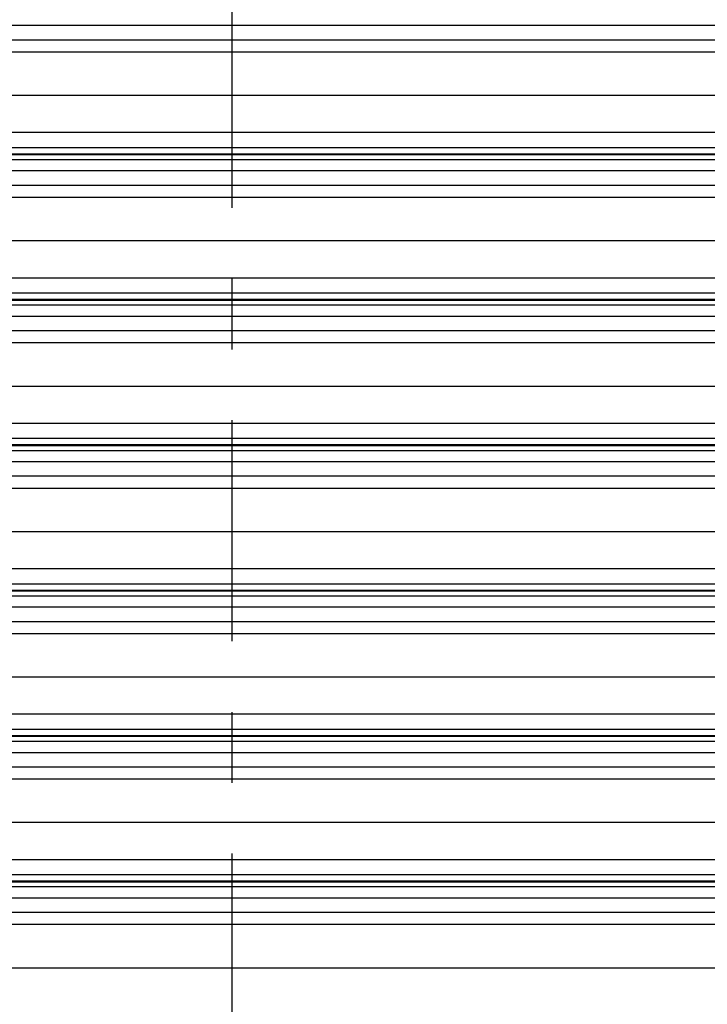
# Model space of a CAD drawing. Header units: inches. Extents: x 170 to 284, y 215 to 248.
# Tile 370 of 656: x 204.839 to 205.811, y 222.378 to 223.769. Entities that reach past the tile are written whole.
import ezdxf

# ---------------------------------------------------------------- set-up
doc = ezdxf.new("R2010")
doc.units = ezdxf.units.IN
doc.header["$LTSCALE"] = 0.25
doc.header["$MEASUREMENT"] = 0
doc.linetypes.add('CENTER', pattern=[2, 1.25, -0.25, 0.25, -0.25])
doc.layers.add('RH FRONT OF HOOD', color=7, linetype='Continuous')
doc.layers.add('SECTION CUTS', color=6, linetype='CENTER')

msp = doc.modelspace()

# ---------------------------------------------------------------- linework, layer by layer
at = {"layer": 'RH FRONT OF HOOD'}
for p, q in [((202.50032, 223.76092), (206.53264, 223.76092)), ((202.50032, 223.74053), (206.53264, 223.74053)), ((202.57687, 223.72345), (206.45609, 223.72345)), ((202.53049, 223.66206), (206.50248, 223.66206)), ((202.50032, 223.60968), (206.53264, 223.60968)), ((202.50032, 223.5883), (206.53264, 223.5883)), ((206.53264, 223.57881), (202.50032, 223.57881)), ((202.50032, 223.57817), (206.53264, 223.57817)), ((202.50032, 223.57115), (206.53264, 223.57115)), ((202.50032, 223.55547), (206.53264, 223.55547)), ((202.50032, 223.53508), (206.53264, 223.53508)), ((202.57687, 223.51801), (206.45609, 223.51801)), ((202.53049, 223.45661), (206.50248, 223.45661)), ((202.50032, 223.40423), (206.53264, 223.40423)), ((202.50032, 223.38285), (206.53264, 223.38285)), ((206.53264, 223.37336), (202.50032, 223.37336)), ((202.50032, 223.37272), (206.53264, 223.37272)), ((202.50032, 223.36571), (206.53264, 223.36571)), ((202.50032, 223.35002), (206.53264, 223.35002)), ((202.50032, 223.32963), (206.53264, 223.32963)), ((202.57687, 223.31256), (206.45609, 223.31256)), ((202.53049, 223.25117), (206.50248, 223.25117)), ((202.50032, 223.19878), (206.53264, 223.19878)), ((202.50032, 223.1774), (206.53264, 223.1774)), ((206.53264, 223.16792), (202.50032, 223.16792)), ((202.50032, 223.16728), (206.53264, 223.16728)), ((202.50032, 223.16026), (206.53264, 223.16026)), ((202.50032, 223.14457), (206.53264, 223.14457)), ((202.50032, 223.12419), (206.53264, 223.12419)), ((202.57687, 223.10711), (206.45609, 223.10711)), ((202.53049, 223.04572), (206.50248, 223.04572)), ((202.50032, 222.99333), (206.53264, 222.99333)), ((202.50032, 222.97195), (206.53264, 222.97195)), ((206.53264, 222.96247), (202.50032, 222.96247)), ((202.50032, 222.96183), (206.53264, 222.96183)), ((202.50032, 222.95481), (206.53264, 222.95481)), ((202.50032, 222.93913), (206.53264, 222.93913)), ((202.50032, 222.91874), (206.53264, 222.91874)), ((202.57687, 222.90166), (206.45609, 222.90166)), ((202.53049, 222.84027), (206.50248, 222.84027)), ((202.50032, 222.78789), (206.53264, 222.78789)), ((202.50032, 222.76651), (206.53264, 222.76651)), ((206.53264, 222.75702), (202.50032, 222.75702)), ((202.50032, 222.75638), (206.53264, 222.75638)), ((202.50032, 222.74936), (206.53264, 222.74936)), ((202.50032, 222.73368), (206.53264, 222.73368)), ((202.50032, 222.71329), (206.53264, 222.71329)), ((202.57687, 222.69622), (206.45609, 222.69622)), ((202.53049, 222.63482), (206.50248, 222.63482)), ((202.50032, 222.58244), (206.53264, 222.58244)), ((202.50032, 222.56106), (206.53264, 222.56106)), ((206.53264, 222.55157), (202.50032, 222.55157)), ((202.50032, 222.55093), (206.53264, 222.55093)), ((202.50032, 222.54392), (206.53264, 222.54392)), ((202.50032, 222.52823), (206.53264, 222.52823)), ((202.50032, 222.50784), (206.53264, 222.50784)), ((202.57687, 222.49077), (206.45609, 222.49077)), ((202.53049, 222.42938), (206.50248, 222.42938))]:
    msp.add_line(p, q, dxfattribs=at)
at = {"layer": 'SECTION CUTS'}
msp.add_line((205.13955, 219.82804), (205.13955, 225.47531), dxfattribs=at)

doc.saveas('drawing.dxf')
